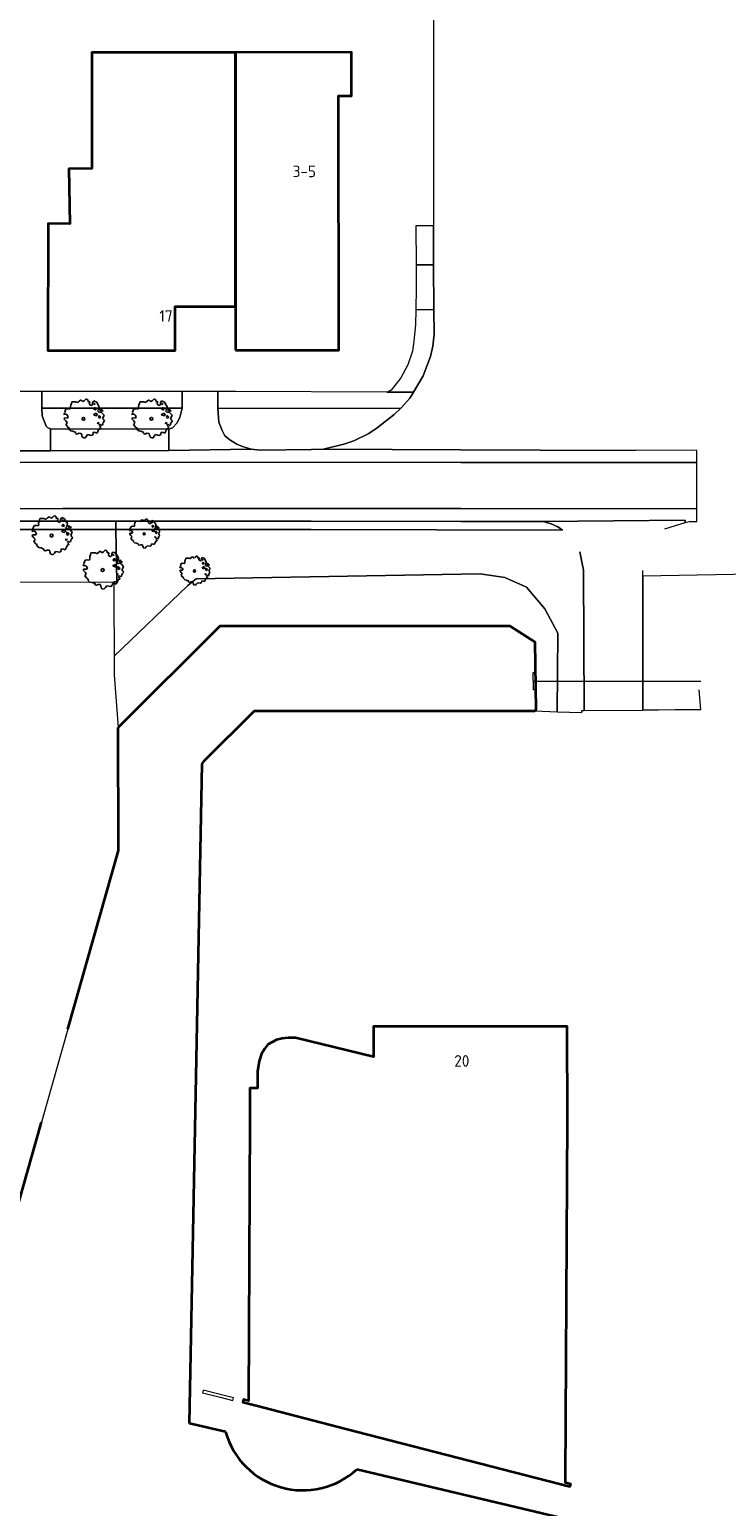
# Model space of a CAD drawing. Header units: metres. Extents: x 152391 to 157968, y 462336 to 467280.
# Tile 731 of 736: x 157176 to 157257, y 464955 to 465127. Entities that reach past the tile are written whole.
import ezdxf
from ezdxf.enums import TextEntityAlignment as Align

# ---------------------------------------------------------------- set-up
doc = ezdxf.new("R2010")
doc.units = ezdxf.units.M
doc.header["$LTSCALE"] = 0.75
doc.layers.get('0').update_dxf_attribs({"lineweight": 25})
for name, color, linetype, lineweight in [('B-GV-GR-BOOM-S', 252, 'Continuous', 25), ('B-WE-GK-BESCHOEIING-G', 251, 'GK-BESCHOEIING', 35), ('B-WE-GR-BEPLANTING_CULTUUR_BODEMBEDEKKER-GV', 251, 'Continuous', 18), ('B-WE-KW-KUNSTWERK_DUIKER-G', 5, 'Continuous', 18), ('B-WE-OG-BEBOUWING-GV', 6, 'Continuous', 35), ('B-WE-OG-BEBOUWING-T18', 1, 'Continuous', 18), ('B-WE-OG-TERREIN_CULTUURSCHEIDING-GV', 251, 'Continuous', 18), ('B-WE-OG-WATER-GV', 251, 'Continuous', 18), ('B-WE-OG-WATER_SLOOT-GV', 251, 'Continuous', 18), ('B-WE-VH-VERHARDING_ASFALT-GV', 251, 'Continuous', 18), ('B-WE-VH-VERHARDING_BETONSTRAATSTEEN-GV', 251, 'Continuous', 18), ('B-WE-VH-VERHARDING_TEGEL-GV', 251, 'Continuous', 18)]:
    doc.layers.add(name, color=color, linetype=linetype, lineweight=lineweight)
doc.styles.add('NLCS-ISO-M750-T18', font='NLCS-ISO.ttf', dxfattribs={"height": 1.35})
doc.linetypes.add('GK-BESCHOEIING', pattern='A,30,-5,[1,NLCS.SHX,S=1,R=0,X=0,Y=0],-5', length=40)

# ---------------------------------------------------------------- blocks, each defined once
blk = doc.blocks.new('SGR-BOOM_21_30')
at = {"linetype": 'Continuous'}
for p, q in [((0.2, 1.71), (0.26, 1.73)), ((0.26, 1.73), (0.33, 1.7)), ((-1.7, 0.37), (-1.66, 0.48)), ((-1.49, 0.41), (-1.7, 0.37)), ((-1.68, -0.03), (-1.67, 0.09)), ((-1.67, 0.09), (-1.39, 0.07)), ((-1.66, 0.48), (-1.6, 0.53)), ((-1.63, 0.58), (-1.53, 0.87)), ((-1.6, 0.53), (-1.63, 0.58)), ((-1.53, 0.87), (-1.46, 0.86)), ((-1.42, 0.33), (-1.49, 0.41)), ((-1.46, 0.86), (-1.34, 0.91)), ((-1.33, 0.18), (-1.42, 0.33)), ((-1.39, 0.07), (-1.33, 0.18)), ((-1.34, 0.91), (-1.18, 0.86)), ((-1.18, 0.86), (-1.12, 0.92)), ((-1.13, 1.09), (-1.11, 1.19)), ((-1.12, 0.92), (-1.13, 1.09)), ((-1.11, 1.19), (-1.05, 1.33)), ((-1.05, 1.33), (-1.02, 1.5)), ((-1.02, 1.5), (-0.67, 1.5)), ((-0.67, 1.5), (-0.52, 1.43)), ((-0.52, 1.43), (-0.47, 1.45)), ((-0.47, 1.45), (-0.37, 1.55)), ((-0.37, 1.55), (-0.23, 1.65)), ((-0.23, 1.65), (-0.13, 1.58)), ((-0.13, 1.58), (-0.06, 1.52)), ((-0.06, 1.52), (0.07, 1.58)), ((0.07, 1.58), (0.2, 1.71)), ((0.33, 1.7), (0.39, 1.65)), ((0.4, 1.53), (0.38, 1.5)), ((0.38, 1.5), (0.53, 1.52)), ((0.39, 1.65), (0.4, 1.53)), ((0.54, 1.48), (0.51, 1.29)), ((0.51, 1.29), (0.57, 1.24)), ((0.53, 1.52), (0.54, 1.48)), ((0.57, 1.24), (0.69, 1.15)), ((0.69, 1.15), (0.75, 1.2)), ((0.75, 1.2), (0.8, 1.29)), ((0.79, 1.4), (0.89, 1.56)), ((0.8, 1.29), (0.79, 1.4)), ((0.89, 1.56), (1.02, 1.53)), ((0.94, 0.91), (0.89, 0.87)), ((0.89, 0.87), (0.93, 0.83)), ((0.93, 0.41), (0.89, 0.33)), ((0.89, 0.33), (1.03, 0.32)), ((0.97, 1.37), (0.93, 1.33)), ((0.93, 1.33), (0.95, 1.25)), ((0.93, 0.83), (0.98, 0.84)), ((1.05, 0.46), (0.93, 0.41)), ((0.97, 0.97), (0.94, 0.91)), ((0.95, 1.25), (0.96, 1.24)), ((0.96, 1.27), (0.97, 1.37)), ((1.03, 0.97), (0.97, 0.97)), ((0.98, 0.84), (1.03, 0.78)), ((1.02, 1.53), (1.16, 1.45)), ((1.08, 0.94), (1.03, 0.97)), ((1.03, 0.78), (1.08, 0.84)), ((1.03, 0.32), (1.11, 0.25)), ((1.11, 0.46), (1.05, 0.46)), ((1.12, 0.87), (1.08, 0.94)), ((1.08, 0.84), (1.12, 0.87)), ((1.22, 0.4), (1.11, 0.46)), ((1.11, 0.25), (1.2, 0.37)), ((1.16, 1.45), (1.25, 1.27)), ((1.2, 0.37), (1.24, 0.41)), ((1.32, 0.79), (1.23, 0.69)), ((1.23, 0.69), (1.27, 0.63)), ((1.25, 1.27), (1.38, 1.06)), ((1.27, 0.63), (1.38, 0.56)), ((1.34, 0.18), (1.31, 0.1)), ((1.43, 0.05), (1.31, 0.1)), ((1.38, 1.06), (1.32, 0.79)), ((1.36, 0.3), (1.34, 0.23)), ((1.34, 0.23), (1.34, 0.18)), ((1.43, 0.23), (1.36, 0.3)), ((1.38, 0.56), (1.44, 0.6)), ((1.47, 0.2), (1.43, 0.23)), ((1.43, 0.05), (1.51, 0.14)), ((1.47, 0.86), (1.44, 0.81)), ((1.44, 0.81), (1.46, 0.74)), ((1.44, 0.6), (1.57, 0.56)), ((1.46, 0.74), (1.53, 0.69)), ((1.54, 0.86), (1.47, 0.86)), ((1.51, 0.14), (1.47, 0.2)), ((1.53, 0.73), (1.64, 0.68)), ((1.53, 0.69), (1.54, 0.73)), ((1.62, 0.76), (1.54, 0.86)), ((1.57, 0.56), (1.64, 0.51)), ((1.73, 0.71), (1.62, 0.76)), ((1.64, 0.68), (1.73, 0.71)), ((1.64, 0.51), (1.81, 0.32)), ((1.72, 0.1), (1.67, 0.04)), ((1.67, 0.04), (1.76, -0.09)), ((1.81, 0.32), (1.72, 0.1)), ((-1.54, -0.18), (-1.68, -0.03)), ((-1.55, -0.51), (-1.49, -0.42)), ((-1.35, -0.75), (-1.55, -0.51)), ((-1.44, -0.32), (-1.54, -0.18)), ((-1.49, -0.42), (-1.44, -0.32)), ((-1.25, -0.78), (-1.35, -0.75)), ((-1.27, -0.9), (-1.25, -0.78)), ((-1.11, -1.05), (-1.27, -0.9)), ((-0.91, -1.08), (-1.11, -1.05)), ((-0.67, -1.18), (-0.91, -1.08)), ((-0.68, -1.29), (-0.67, -1.18)), ((-0.55, -1.33), (-0.68, -1.29)), ((-0.4, -1.26), (-0.55, -1.33)), ((-0.19, -1.28), (-0.4, -1.26)), ((-0.16, -1.43), (-0.19, -1.28)), ((-0.13, -1.49), (-0.16, -1.43)), ((-0.1, -1.61), (-0.13, -1.49)), ((0.11, -1.67), (-0.1, -1.61)), ((0.25, -1.52), (0.11, -1.67)), ((0.36, -1.38), (0.25, -1.52)), ((0.68, -1.44), (0.36, -1.38)), ((0.83, -1.36), (0.68, -1.44)), ((0.84, -1.16), (0.83, -1.36)), ((1.03, -1.18), (0.84, -1.16)), ((1.18, -1.24), (1.03, -1.18)), ((1.29, -1.01), (1.18, -1.24)), ((1.29, -0.29), (1.24, -0.36)), ((1.24, -0.36), (1.25, -0.42)), ((1.26, -0.42), (1.33, -0.41)), ((1.33, -0.34), (1.29, -0.29)), ((1.36, -0.88), (1.29, -1.01)), ((1.33, -0.41), (1.33, -0.34)), ((1.37, -0.83), (1.36, -0.88)), ((1.48, -0.8), (1.37, -0.83)), ((1.46, -0.47), (1.39, -0.59)), ((1.39, -0.59), (1.43, -0.64)), ((1.43, -0.64), (1.5, -0.7)), ((1.58, -0.59), (1.46, -0.47)), ((1.5, -0.7), (1.48, -0.8)), ((1.66, -0.52), (1.58, -0.59)), ((1.68, -0.42), (1.66, -0.52)), ((1.72, -0.31), (1.68, -0.42)), ((1.84, -0.18), (1.72, -0.31)), ((1.76, -0.09), (1.84, -0.18))]:
    blk.add_line(p, q, dxfattribs=at)
blk.add_circle((0, 0), 0.126, dxfattribs=at)
blk = doc.blocks.new('SGR-BOOM_31_50')
at = {"linetype": 'Continuous'}
for p, q in [((-1.48, 1.58), (-1.4, 1.78)), ((-1.4, 1.78), (-1.36, 2)), ((-1.36, 2), (-0.89, 2)), ((-0.89, 2), (-0.69, 1.91)), ((-0.69, 1.91), (-0.63, 1.93)), ((-0.63, 1.93), (-0.49, 2.06)), ((-0.49, 2.06), (-0.3, 2.2)), ((-0.3, 2.2), (-0.18, 2.11)), ((-0.18, 2.11), (-0.08, 2.02)), ((-0.08, 2.02), (0.09, 2.11)), ((0.09, 2.11), (0.27, 2.28)), ((0.27, 2.28), (0.35, 2.31)), ((0.35, 2.31), (0.44, 2.26)), ((0.44, 2.26), (0.52, 2.2)), ((0.54, 2.04), (0.51, 2)), ((0.51, 2), (0.71, 2.02)), ((0.52, 2.2), (0.54, 2.04)), ((0.72, 1.98), (0.68, 1.71)), ((0.71, 2.02), (0.72, 1.98)), ((1.05, 1.87), (1.19, 2.09)), ((1.06, 1.71), (1.05, 1.87)), ((1.19, 2.09), (1.36, 2.04)), ((1.3, 1.82), (1.23, 1.78)), ((1.23, 1.78), (1.27, 1.67)), ((1.28, 1.69), (1.3, 1.82)), ((1.36, 2.04), (1.54, 1.93)), ((1.54, 1.93), (1.67, 1.69)), ((-2.27, 0.49), (-2.21, 0.64)), ((-1.99, 0.55), (-2.27, 0.49)), ((-2.24, -0.04), (-2.22, 0.11)), ((-2.22, 0.11), (-1.85, 0.09)), ((-2.21, 0.64), (-2.13, 0.71)), ((-2.18, 0.77), (-2.04, 1.17)), ((-2.13, 0.71), (-2.18, 0.77)), ((-2.04, 1.17), (-1.94, 1.14)), ((-1.9, 0.44), (-1.99, 0.55)), ((-1.94, 1.14), (-1.79, 1.21)), ((-1.77, 0.25), (-1.9, 0.44)), ((-1.85, 0.09), (-1.77, 0.25)), ((-1.79, 1.21), (-1.57, 1.14)), ((-1.57, 1.14), (-1.49, 1.23)), ((-1.51, 1.45), (-1.48, 1.58)), ((-1.49, 1.23), (-1.51, 1.45)), ((0.68, 1.71), (0.75, 1.65)), ((0.75, 1.65), (0.92, 1.54)), ((0.92, 1.54), (1, 1.6)), ((1, 1.6), (1.06, 1.71)), ((1.25, 1.21), (1.19, 1.17)), ((1.19, 1.17), (1.23, 1.1)), ((1.23, 0.55), (1.19, 0.44)), ((1.19, 0.44), (1.37, 0.42)), ((1.23, 1.1), (1.31, 1.12)), ((1.4, 0.62), (1.23, 0.55)), ((1.3, 1.3), (1.25, 1.21)), ((1.27, 1.67), (1.28, 1.65)), ((1.37, 1.3), (1.3, 1.3)), ((1.31, 1.12), (1.37, 1.03)), ((1.44, 1.25), (1.37, 1.3)), ((1.37, 1.03), (1.44, 1.12)), ((1.37, 0.42), (1.48, 0.33)), ((1.48, 0.62), (1.4, 0.62)), ((1.5, 1.17), (1.44, 1.25)), ((1.44, 1.12), (1.5, 1.17)), ((1.62, 0.53), (1.48, 0.62)), ((1.48, 0.33), (1.61, 0.49)), ((1.61, 0.49), (1.65, 0.55)), ((1.76, 1.06), (1.64, 0.93)), ((1.64, 0.93), (1.7, 0.84)), ((1.67, 1.69), (1.84, 1.41)), ((1.7, 0.84), (1.84, 0.75)), ((1.79, 0.25), (1.75, 0.14)), ((1.91, 0.07), (1.75, 0.14)), ((1.84, 1.41), (1.76, 1.06)), ((1.81, 0.4), (1.79, 0.31)), ((1.79, 0.31), (1.79, 0.25)), ((1.9, 0.31), (1.81, 0.4)), ((1.84, 0.75), (1.92, 0.79)), ((1.96, 0.27), (1.9, 0.31)), ((1.91, 0.07), (2.01, 0.18)), ((1.96, 1.14), (1.92, 1.08)), ((1.92, 1.08), (1.95, 0.99)), ((1.92, 0.79), (2.09, 0.75)), ((1.95, 0.99), (2.04, 0.93)), ((2.06, 1.14), (1.96, 1.14)), ((2.01, 0.18), (1.96, 0.27)), ((2.04, 0.97), (2.18, 0.9)), ((2.04, 0.93), (2.06, 0.97)), ((2.16, 1.01), (2.06, 1.14)), ((2.09, 0.75), (2.18, 0.68)), ((2.3, 0.95), (2.16, 1.01)), ((2.18, 0.9), (2.3, 0.95)), ((2.18, 0.68), (2.41, 0.42)), ((2.29, 0.14), (2.23, 0.05)), ((2.23, 0.05), (2.35, -0.13)), ((2.41, 0.42), (2.29, 0.14)), ((-2.05, -0.24), (-2.24, -0.04)), ((-2.07, -0.67), (-1.99, -0.56)), ((-1.8, -1), (-2.07, -0.67)), ((-1.91, -0.43), (-2.05, -0.24)), ((-1.99, -0.56), (-1.91, -0.43)), ((-1.67, -1.05), (-1.8, -1)), ((-1.7, -1.2), (-1.67, -1.05)), ((-1.48, -1.4), (-1.7, -1.2)), ((-1.22, -1.44), (-1.48, -1.4)), ((-0.89, -1.57), (-1.22, -1.44)), ((-0.91, -1.72), (-0.89, -1.57)), ((-0.53, -1.68), (-0.73, -1.77)), ((-0.25, -1.7), (-0.53, -1.68)), ((-0.21, -1.9), (-0.25, -1.7)), ((1.13, -1.55), (1.11, -1.81)), ((1.37, -1.57), (1.13, -1.55)), ((1.58, -1.66), (1.37, -1.57)), ((1.72, -1.35), (1.58, -1.66)), ((1.72, -0.39), (1.65, -0.48)), ((1.65, -0.48), (1.67, -0.56)), ((1.68, -0.56), (1.78, -0.54)), ((1.78, -0.45), (1.72, -0.39)), ((1.81, -1.18), (1.72, -1.35)), ((1.78, -0.54), (1.78, -0.45)), ((1.82, -1.11), (1.81, -1.18)), ((1.98, -1.07), (1.82, -1.11)), ((1.95, -0.63), (1.85, -0.78)), ((1.85, -0.78), (1.9, -0.85)), ((1.9, -0.85), (1.99, -0.94)), ((2.1, -0.78), (1.95, -0.63)), ((1.99, -0.94), (1.98, -1.07)), ((2.21, -0.7), (2.1, -0.78)), ((2.24, -0.56), (2.21, -0.7)), ((2.29, -0.41), (2.24, -0.56)), ((2.46, -0.24), (2.29, -0.41)), ((2.35, -0.13), (2.46, -0.24)), ((-0.73, -1.77), (-0.91, -1.72)), ((-0.18, -1.99), (-0.21, -1.9)), ((-0.13, -2.14), (-0.18, -1.99)), ((0.15, -2.23), (-0.13, -2.14)), ((0.34, -2.03), (0.15, -2.23)), ((0.47, -1.83), (0.34, -2.03)), ((0.91, -1.92), (0.47, -1.83)), ((1.11, -1.81), (0.91, -1.92))]:
    blk.add_line(p, q, dxfattribs=at)
blk.add_circle((0, 0), 0.169, dxfattribs=at)

msp = doc.modelspace()

# ---------------------------------------------------------------- linework, layer by layer
at = {"layer": 'B-WE-GK-BESCHOEIING-G'}
for points in [[(157196.22, 465041.66), (157196.48, 465042.05), (157202.29, 465047.8), (157234.91, 465047.81), (157235.07, 465047.97), (157234.93, 465055.82), (157232.05, 465057.68), (157198.28, 465057.65), (157186.42, 465045.88)], [(157186.44, 465041.17), (157186.42, 465045.88)], [(157186.46, 465036.65), (157186.44, 465041.17)], [(157194.75, 464964.87), (157196.22, 465041.66)], [(157180.59, 465010.77), (157186.48, 465031.55), (157186.46, 465036.65)], [(157172.13, 464981), (157177.53, 464999.92)], [(157198.93, 464963.87), (157194.75, 464964.87)], [(157238.03, 464953.82), (157214.2, 464959.51)]]:
    msp.add_lwpolyline(points, dxfattribs=at)
msp.add_lwpolyline([(157198.93, 464963.87, 0.557086), (157214.2, 464959.51)], format="xyb", dxfattribs=at)
at = {"layer": 'B-WE-GR-BEPLANTING_CULTUUR_BODEMBEDEKKER-GV'}
for points in [[(157178.57, 465080.64), (157192.33, 465080.61), (157192.77, 465080.75), (157193.25, 465081.31), (157193.59, 465081.94), (157193.88, 465083.03), (157177.54, 465083.06), (157177.61, 465082.17), (157178.07, 465080.95), (157178.27, 465080.76)], [(157198.02, 465083), (157198.13, 465081.42), (157198.53, 465080.45), (157198.85, 465079.83), (157199.42, 465079.35), (157200.24, 465078.84), (157200.89, 465078.57), (157201.92, 465078.26), (157203.01, 465078.14), (157208.93, 465078.22), (157210.31, 465078.28), (157212.67, 465078.87), (157213.84, 465079.25), (157215.61, 465080.1), (157216.56, 465080.74), (157218.53, 465082.3), (157219.32, 465083.04)]]:
    msp.add_lwpolyline(points, close=True, dxfattribs=at)
at = {"layer": 'B-WE-KW-KUNSTWERK_DUIKER-G'}
msp.add_lwpolyline([(157234.71, 465051.26), (157254.23, 465051.26)], dxfattribs=at)
at = {"layer": 'B-WE-OG-BEBOUWING-GV'}
for points in [[(157200.09, 465094.87), (157200.09, 465124.43), (157183.37, 465124.44), (157183.37, 465112.18), (157183.37, 465110.96), (157180.7, 465110.91), (157180.82, 465104.52), (157178.28, 465104.53), (157178.27, 465089.77), (157193.08, 465089.77), (157193.07, 465094.87)], [(157200.09, 465089.79), (157212.09, 465089.79), (157212.08, 465119.42), (157213.58, 465119.42), (157213.57, 465124.47), (157200.09, 465124.43), (157200.09, 465094.87)], [(157238.48, 464958.44), (157238.69, 465000.25), (157238.67, 465011.08), (157216.13, 465011.05), (157216.13, 465007.53), (157207.08, 465009.74), (157206.2, 465009.76), (157205.51, 465009.68), (157204.84, 465009.5), (157203.84, 465008.97), (157203.48, 465008.51), (157203.12, 465007.88), (157202.82, 465007.03), (157202.63, 465005.84), (157202.63, 465003.9), (157201.75, 465003.89), (157201.77, 465000.25), (157201.61, 464967.49), (157201.02, 464967.64), (157200.94, 464967.33), (157202.49, 464966.93), (157212.91, 464964.24), (157238.99, 464957.5), (157239.08, 464957.81), (157238.48, 464957.96)]]:
    msp.add_lwpolyline(points, close=True, dxfattribs=at)
at = {"layer": 'B-WE-OG-TERREIN_CULTUURSCHEIDING-GV'}
for points in [[(157186.17, 465069.91), (157170.14, 465069.91), (157167.19, 465069.82), (157167.22, 465069.22), (157167.21, 465068.83), (157170.15, 465068.91), (157186.18, 465068.91)], [(157167.21, 465068.83), (157167.11, 465062.76), (157169.55, 465062.78), (157185.94, 465062.83), (157186.28, 465062.83), (157186.18, 465068.91), (157170.15, 465068.91)]]:
    msp.add_lwpolyline(points, close=True, dxfattribs=at)
for points in [[(157235.72, 465069.86), (157231.01, 465069.86), (157226.29, 465069.87), (157208.88, 465069.91), (157186.17, 465069.91), (157186.18, 465068.91), (157208.88, 465068.91), (157238.14, 465068.86)], [(157238.14, 465068.86), (157208.88, 465068.91), (157186.18, 465068.91), (157186.28, 465062.83), (157185.94, 465062.83), (157185.95, 465060.88), (157185.96, 465054.19), (157194.54, 465062.4), (157195.51, 465063.18), (157228.54, 465063.78), (157231.41, 465063.33), (157233.95, 465062.19), (157236.05, 465059.69), (157237.58, 465056.86), (157237.49, 465047.71), (157240.36, 465047.6), (157240.36, 465047.85), (157240.64, 465047.86)], [(157240.64, 465047.86), (157240.57, 465064.19), (157240.14, 465066.33)]]:
    msp.add_lwpolyline(points, dxfattribs=at)
msp.add_lwpolyline([(157238.14, 465068.86, 0.11496), (157235.72, 465069.86)], format="xyb", dxfattribs=at)
at = {"layer": 'B-WE-OG-WATER-GV'}
for points in [[(157198.93, 464963.87), (157194.75, 464964.87), (157196.22, 465041.66), (157196.48, 465042.05), (157202.29, 465047.8), (157234.91, 465047.81), (157235.07, 465047.97), (157235.03, 465050.26), (157234.73, 465050.26), (157234.7, 465052.26), (157235, 465052.26), (157234.93, 465055.82), (157232.05, 465057.68), (157198.28, 465057.65), (157186.42, 465045.88), (157186.44, 465041.17), (157186.46, 465036.65)], [(157186.46, 465036.65), (157186.48, 465031.55), (157180.59, 465010.77), (157177.53, 464999.92), (157172.13, 464981), (157171.29, 464978.21), (157159.73, 464969.51), (157133.49, 464969.56)], [(157270.26, 464945.71), (157238.03, 464953.82), (157214.2, 464959.51)]]:
    msp.add_lwpolyline(points, dxfattribs=at)
msp.add_lwpolyline([(157214.2, 464959.51, -0.557086), (157198.93, 464963.87)], format="xyb", dxfattribs=at)
at = {"layer": 'B-WE-OG-WATER_SLOOT-GV'}
msp.add_lwpolyline([(157306.64, 465064.62), (157305.34, 465064.62), (157299.55, 465064.65), (157293.86, 465064.57), (157293.86, 465064.33), (157247.48, 465063.5), (157247.46, 465047.91), (157247.61, 465047.92), (157249.28, 465047.93), (157251.23, 465047.95), (157254.22, 465047.97), (157254.02, 465050.26)], dxfattribs=at)
msp.add_lwpolyline([(157185.96, 465054.19), (157185.96, 465052.01), (157186.42, 465045.88), (157198.28, 465057.65), (157232.05, 465057.68), (157234.93, 465055.82), (157235, 465052.26), (157235.03, 465050.26), (157235.07, 465047.97), (157234.91, 465047.81), (157237.49, 465047.71), (157237.58, 465056.86), (157236.05, 465059.69), (157233.95, 465062.19), (157231.41, 465063.33), (157228.54, 465063.78), (157195.51, 465063.18), (157194.54, 465062.4)], close=True, dxfattribs=at)
at = {"layer": 'B-WE-VH-VERHARDING_ASFALT-GV'}
for points in [[(157223.21, 465158.96), (157223.11, 465123.64), (157223.11, 465114.69), (157223.11, 465109.7), (157223.11, 465104.29), (157223.11, 465100.22), (157223.11, 465099.74), (157223.17, 465094.52), (157223.2, 465091.66), (157223.02, 465090.28), (157222.76, 465089.07), (157221.93, 465086.8), (157220.79, 465084.92), (157220.78, 465084.91), (157220.36, 465084.22), (157219.4, 465083.12), (157219.32, 465083.04), (157218.53, 465082.3), (157216.56, 465080.74), (157215.61, 465080.1), (157213.84, 465079.25), (157212.67, 465078.87), (157210.31, 465078.28), (157226.31, 465078.18), (157244.77, 465078.12)], [(157226.31, 465078.18), (157210.31, 465078.28), (157208.93, 465078.22), (157203.01, 465078.14), (157201.92, 465078.26), (157192.34, 465078.1), (157178.57, 465078.09), (157167.58, 465078.09), (157139.13, 465078.12), (157126.36, 465078.12), (157117.9, 465078.12), (157116.67, 465078.12), (157107.35, 465078.12)], [(157108.43, 465076.6), (157116.67, 465076.75), (157226.3, 465076.71), (157253.75, 465076.71), (157253.75, 465078.1), (157253.13, 465078.15), (157246.68, 465078.13), (157244.77, 465078.12), (157226.31, 465078.18)], [(157138.9, 465071.18), (157146.02, 465071.16), (157148.42, 465071.21), (157163.27, 465071.34), (157180, 465071.37), (157226.29, 465071.37), (157253.74, 465071.34), (157253.75, 465076.71), (157226.3, 465076.71), (157116.67, 465076.75), (157116.67, 465072.53), (157116.59, 465067.67), (157117.23, 465067.85)]]:
    msp.add_lwpolyline(points, dxfattribs=at)
for points in [[(157163.15, 465069.65), (157167.19, 465069.82), (157170.14, 465069.91), (157186.17, 465069.91), (157208.88, 465069.91), (157226.29, 465069.87), (157231.01, 465069.86), (157235.72, 465069.86), (157252.39, 465069.99), (157252.4, 465069.72), (157252.87, 465069.86), (157253.74, 465069.86), (157253.74, 465071.34), (157226.29, 465071.37), (157180, 465071.37), (157163.27, 465071.34), (157148.42, 465071.21), (157148.6, 465071.04), (157148.62, 465070.89), (157148.96, 465068.46), (157152.98, 465068.94), (157155.18, 465069.13)], [(157196.25, 464968.44), (157198.31, 464967.91), (157199.77, 464967.54), (157199.86, 464967.83), (157198.31, 464968.22), (157196.34, 464968.73)]]:
    msp.add_lwpolyline(points, close=True, dxfattribs=at)
at = {"layer": 'B-WE-VH-VERHARDING_BETONSTRAATSTEEN-GV'}
for points in [[(157223.17, 465094.52), (157223.11, 465099.74), (157221.08, 465099.72), (157221.09, 465097.06), (157221.05, 465094.5)], [(157168.44, 465083.08), (157168.18, 465081.61), (157167.95, 465081.02), (157167.73, 465080.68), (157167.58, 465080.58), (157167.58, 465078.09), (157178.57, 465078.09), (157178.57, 465080.64), (157178.27, 465080.76), (157178.07, 465080.95), (157177.61, 465082.17), (157177.54, 465083.06), (157177.54, 465084.97), (157168.72, 465084.97), (157168.45, 465084.97)], [(157201.92, 465078.26), (157200.89, 465078.57), (157200.24, 465078.84), (157199.42, 465079.35), (157198.85, 465079.83), (157198.53, 465080.45), (157198.13, 465081.42), (157198.02, 465083), (157198.02, 465084.97), (157193.88, 465084.97), (157193.88, 465083.03), (157193.59, 465081.94), (157193.25, 465081.31), (157192.77, 465080.75), (157192.33, 465080.61), (157192.34, 465078.1)], [(157192.34, 465078.1), (157192.33, 465080.61), (157178.57, 465080.64), (157178.57, 465078.09)]]:
    msp.add_lwpolyline(points, close=True, dxfattribs=at)
for points in [[(157250.03, 465068.98), (157252.4, 465069.72), (157252.39, 465069.99), (157235.72, 465069.86)], [(157240.14, 465066.33), (157240.57, 465064.19), (157240.64, 465047.86), (157247.46, 465047.91), (157247.48, 465063.5), (157247.48, 465064.16)]]:
    msp.add_lwpolyline(points, dxfattribs=at)
msp.add_lwpolyline([(157235.72, 465069.86, -0.11496), (157238.14, 465068.86)], format="xyb", dxfattribs=at)
at = {"layer": 'B-WE-VH-VERHARDING_TEGEL-GV'}
for points in [[(157221.06, 465104.27), (157221.08, 465099.72), (157223.11, 465099.74), (157223.11, 465100.22), (157223.11, 465104.29)], [(157217.69, 465084.92), (157220.78, 465084.91), (157220.79, 465084.92), (157221.93, 465086.8), (157222.76, 465089.07), (157223.02, 465090.28), (157223.2, 465091.66), (157223.17, 465094.52), (157221.05, 465094.5), (157221.02, 465092.78), (157220.84, 465090.81), (157220.69, 465089.68), (157220.14, 465088.09), (157219.3, 465086.56), (157218.19, 465085.14), (157218, 465085.02)], [(157177.54, 465083.06), (157193.88, 465083.03), (157193.88, 465084.97), (157177.54, 465084.97)], [(157220.78, 465084.91), (157217.69, 465084.92), (157200.14, 465084.97), (157198.02, 465084.97), (157198.02, 465083), (157219.32, 465083.04), (157219.4, 465083.12), (157220.36, 465084.22)]]:
    msp.add_lwpolyline(points, close=True, dxfattribs=at)

# ---------------------------------------------------------------- block references
at = {"layer": 'B-GV-GR-BOOM-S', "transparency": 33554559}
for name, p in [('SGR-BOOM_31_50', (157182.4, 465081.8)), ('SGR-BOOM_31_50', (157190.3, 465081.8)), ('SGR-BOOM_31_50', (157178.69, 465068.21)), ('SGR-BOOM_21_30', (157189.46, 465068.41)), ('SGR-BOOM_31_50', (157184.63, 465064.2)), ('SGR-BOOM_21_30', (157195.31, 465064.1))]:
    msp.add_blockref(name, p, dxfattribs=at)

# ---------------------------------------------------------------- texts
at = {"layer": 'B-WE-OG-BEBOUWING-T18', "style": 'NLCS-ISO-M750-T18'}
for s, p in [('3-5', (157208.09, 465110.61)), ('17', (157192, 465093.77))]:
    msp.add_text(s, height=1.35, dxfattribs=at).set_placement(p, align=Align.MIDDLE)
msp.add_text('20', height=1.35, rotation=0.1, dxfattribs=at).set_placement((157226.41, 465007.06), align=Align.MIDDLE)

doc.saveas('drawing.dxf')
